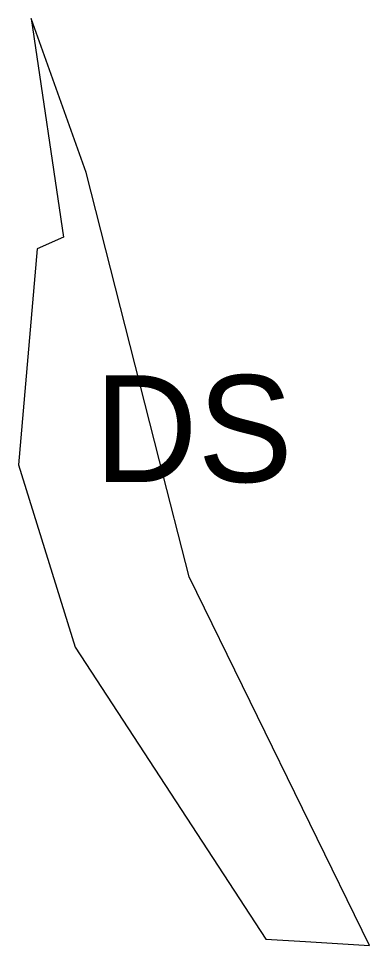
# Model space of a CAD drawing. Extents: x -477304 to -465641, y -1159113 to -1149285.
# Drawn here: x -476386.2 to -476356.7, y -1154350.9 to -1154272.8 of the extents above; entities that cross this region are included whole.
import ezdxf

# ---------------------------------------------------------------- set-up
doc = ezdxf.new("R2010")
doc.units = 0
doc.layers.add('35', color=7, linetype='Continuous')

msp = doc.modelspace()

# ---------------------------------------------------------------- linework, layer by layer
at = {"layer": '35'}
for p, q in [((-476380.53, -1154285.77), (-476385.19, -1154272.8)), ((-476385.19, -1154272.8), (-476382.45, -1154291.22)), ((-476374.35, -1154310.06), (-476380.53, -1154285.77)), ((-476382.45, -1154291.22), (-476384.67, -1154292.22)), ((-476384.67, -1154292.22), (-476386.24, -1154310.42)), ((-476371.86, -1154319.86), (-476374.35, -1154310.06)), ((-476386.24, -1154310.42), (-476381.46, -1154325.78)), ((-476366.73, -1154330.35), (-476371.86, -1154319.86)), ((-476381.46, -1154325.78), (-476365.39, -1154350.37)), ((-476365.39, -1154350.37), (-476362.05, -1154350.58))]:
    msp.add_line(p, q, dxfattribs=at)
msp.add_lwpolyline([(-476362.05, -1154350.58), (-476356.67, -1154350.91), (-476366.73, -1154330.35)], dxfattribs=at)

# ---------------------------------------------------------------- texts
msp.add_text('DS', height=9, dxfattribs=at).set_placement((-476379.844, -1154311.855))

doc.saveas('drawing.dxf')
